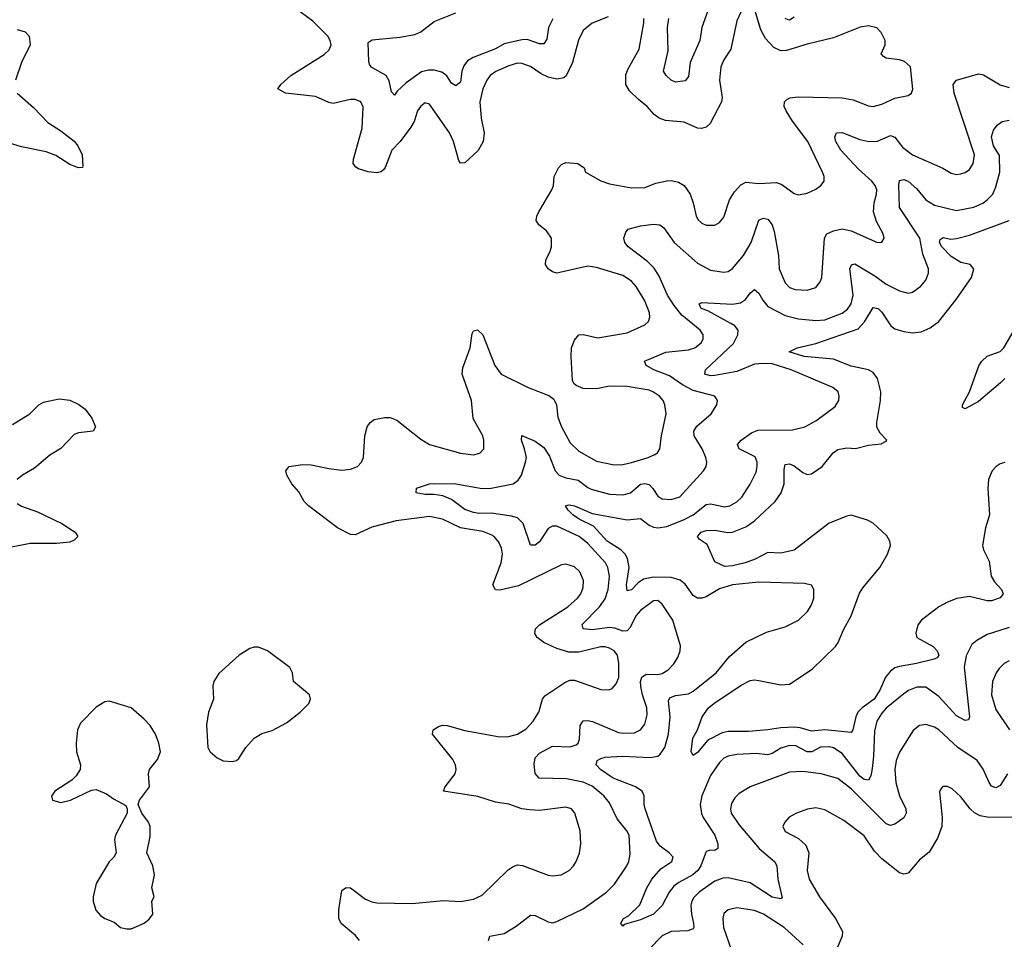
# Model space of a CAD drawing. Header units: inches. Extents: x 1843162 to 1959474, y 907081 to 1016326.
# Tile 557 of 656: x 1933882 to 1938368, y 954216 to 958405. Entities that reach past the tile are written whole.
import ezdxf

# ---------------------------------------------------------------- set-up
doc = ezdxf.new("R2010")
doc.units = ezdxf.units.IN
doc.header["$MEASUREMENT"] = 0
doc.layers.add('B9935', color=7, linetype='Continuous')

msp = doc.modelspace()

# ---------------------------------------------------------------- linework, layer by layer
at = {"layer": 'B9935', "color": 5}
for points, elevation in [([(1935431.1, 954210), (1935412.7, 954232.7), (1935347.2, 954287.2), (1935336.4, 954310), (1935336.4, 954350), (1935350, 954438.8), (1935370, 954452.4), (1935390, 954450.3), (1935458.2, 954398.2), (1935486.2, 954386.2), (1935510, 954382.4), (1935670, 954379.2), (1935813.2, 954393.2), (1935890, 954388.4), (1935950, 954399.1), (1935990, 954416.5), (1936107.6, 954532.4), (1936130, 954548), (1936150, 954554.7), (1936172.7, 954552.7), (1936290, 954507.9), (1936310, 954505.2), (1936349.8, 954510.2), (1936385.1, 954530), (1936405.6, 954550), (1936418, 954570), (1936432.1, 954607.9), (1936438.5, 954650), (1936435.3, 954710), (1936411, 954790), (1936395.6, 954810), (1936370, 954818), (1936250, 954802.9), (1936205.1, 954805.1), (1936170, 954810.7), (1936111.2, 954831.2), (1936050, 954840.7), (1935970, 954866.1), (1935812.7, 954890), (1935820.9, 954910), (1935865.8, 954970), (1935870.8, 954990), (1935867.5, 955010), (1935855.4, 955035.4), (1935762.9, 955150), (1935766.6, 955170), (1935793, 955187), (1935810, 955191.7), (1935830, 955190.2), (1935910, 955166.7), (1936070, 955138.4), (1936110, 955139.7), (1936150, 955150.2), (1936190, 955174.3), (1936220.9, 955210), (1936247.6, 955250), (1936264.2, 955310), (1936274.5, 955325.5), (1936370, 955388.2), (1936390, 955395.9), (1936410, 955396.2), (1936530, 955354.4), (1936568.5, 955351.5), (1936581.6, 955358.4), (1936600, 955380), (1936611.3, 955408.7), (1936612.5, 955472.5), (1936605.3, 955510), (1936591, 955530), (1936570, 955542.6), (1936550, 955548.3), (1936530, 955547.9), (1936430, 955524.5), (1936384.4, 955524.4), (1936330, 955540.3), (1936270, 955567.8), (1936239.8, 955590), (1936228.5, 955608.5), (1936232.2, 955630), (1936250, 955648.5), (1936379.7, 955730), (1936424, 955770), (1936438.2, 955790), (1936450, 955818.8), (1936451.4, 955850), (1936434.2, 955890), (1936410, 955912.3), (1936370, 955925.4), (1936350, 955922.3), (1936154.3, 955825.7), (1936070, 955806.3), (1936050, 955807.6), (1936037.7, 955830), (1936075.4, 955930), (1936082.2, 955970), (1936077, 955997), (1936065, 956025), (1936043.5, 956050), (1936030, 956058.4), (1935992.8, 956072.8), (1935890, 956090.8), (1935808.2, 956130), (1935750, 956142), (1935597.9, 956122.1), (1935487.3, 956092.7), (1935410, 956057.8), (1935390, 956059.5), (1935330, 956090.4), (1935198, 956190), (1935177.8, 956210), (1935153.5, 956253.5), (1935122.6, 956290), (1935098.7, 956330), (1935094.5, 956350), (1935109.8, 956370.2), (1935170, 956379), (1935210, 956377.6), (1935290, 956360.7), (1935350, 956353.6), (1935390, 956357.3), (1935422, 956370), (1935439.7, 956390), (1935448.7, 956411.3), (1935454, 956510), (1935464.7, 956550), (1935479.6, 956570), (1935496.6, 956583.4), (1935546.5, 956593.5), (1935570, 956592.6), (1935600.4, 956580.4), (1935710, 956494.3), (1935750, 956469.1), (1935891.3, 956430), (1935950, 956422.7), (1935979.3, 956430), (1935997.6, 956450), (1935997.4, 956490), (1935992.4, 956510), (1935948.2, 956588.2), (1935940.3, 956670), (1935898.4, 956790), (1935900.7, 956819.3), (1935934.2, 956910), (1935944.4, 956975.6), (1935950, 956987.7), (1935968.5, 956991.5), (1935992.9, 956970), (1936047.3, 956830), (1936076.4, 956790), (1936198.8, 956730), (1936293.7, 956693.7), (1936316.4, 956676.4), (1936328, 956650), (1936333.8, 956593.8), (1936350.4, 956550), (1936390, 956477.4), (1936430, 956439.7), (1936510, 956394.5), (1936590, 956377.7), (1936630, 956379.4), (1936670, 956388), (1936746, 956410), (1936776.3, 956423.7), (1936787.6, 956432.4), (1936798.3, 956450), (1936805.8, 956510), (1936827.3, 956610), (1936822.2, 956650), (1936813.8, 956670), (1936796.8, 956690), (1936770, 956708.9), (1936750, 956716.8), (1936650, 956733.6), (1936570, 956736), (1936510, 956723.5), (1936450, 956725.4), (1936418, 956738), (1936407, 956747), (1936401.1, 956761.1), (1936394.5, 956870), (1936396.8, 956910), (1936410, 956945.5), (1936430, 956968.7), (1936450, 956970.3), (1936516.2, 956956.2), (1936650, 956978), (1936730, 957015.3), (1936747.6, 957030), (1936753.5, 957050), (1936751.9, 957070), (1936730, 957124.5), (1936691.1, 957190), (1936670, 957214), (1936630, 957239.8), (1936510, 957275.3), (1936470, 957281.4), (1936330, 957250.7), (1936310, 957256.8), (1936289.7, 957270), (1936281.7, 957281.7), (1936277.6, 957290), (1936278.9, 957310), (1936299.8, 957350), (1936305.3, 957370), (1936305.4, 957410), (1936282.3, 957442.3), (1936248, 957470), (1936234.7, 957490), (1936237.8, 957510), (1936247.9, 957530), (1936306.5, 957630), (1936313.5, 957650), (1936318, 957690), (1936337, 957730), (1936350, 957744.9), (1936370, 957753.7), (1936424.7, 957750), (1936453.4, 957730), (1936460.5, 957710), (1936530, 957670.2), (1936570, 957657.2), (1936670, 957638.5), (1936730, 957640.8), (1936780, 957660), (1936830, 957671.2), (1936850, 957672.2), (1936884.3, 957664.3), (1936910.3, 957650), (1936937.6, 957610), (1936950.9, 957570.9), (1936963.6, 957510), (1936973, 957493), (1936990, 957478), (1937010, 957469), (1937050, 957468.9), (1937070, 957480.4), (1937090, 957504.9), (1937115.9, 957584.1), (1937139.1, 957620.9), (1937167.9, 957652.1), (1937190, 957664.1), (1937250, 957659.3), (1937330, 957662.7), (1937354.1, 957654.1), (1937410, 957613.7), (1937430, 957607), (1937470, 957614.4), (1937510, 957632.7), (1937532, 957650), (1937547.3, 957670), (1937547.8, 957690), (1937539.7, 957710), (1937473.2, 957850), (1937403.2, 957943.2), (1937373.7, 957990), (1937365, 958010), (1937366, 958030), (1937378, 958042), (1937391.3, 958048.7), (1937430, 958053.6), (1937629.2, 958049.2), (1937679.7, 958039.7), (1937750, 958011.8), (1937770, 958009.1), (1937810, 958019.6), (1937870, 958047.7), (1937930, 958059.1), (1937945.2, 958070), (1937951.6, 958088.4), (1937940.9, 958190), (1937914, 958214), (1937890, 958222.3), (1937829.8, 958229.8), (1937817.1, 958237.1), (1937807.6, 958250), (1937825.4, 958290), (1937824.7, 958310), (1937807.2, 958347.2), (1937787.1, 958367.1), (1937750, 958377.4), (1937711.3, 958371.3), (1937590, 958322), (1937470, 958293.8), (1937375.3, 958264.7), (1937350, 958263.2), (1937317.9, 958277.9), (1937279.5, 958319.5), (1937258.2, 958358.2), (1937230, 958454)], 580), ([(1936562.6, 958417.3), (1936490, 958388.6), (1936450, 958356.3), (1936428.6, 958311.4), (1936400.7, 958210), (1936371.4, 958148.6), (1936360.6, 958139.4), (1936330, 958134.2), (1936290, 958143.4), (1936258.3, 958158.3), (1936210, 958192.2), (1936170, 958206), (1936150, 958206.1), (1936110, 958195), (1936051.8, 958168.2), (1936025.8, 958150), (1936010.1, 958129.9), (1935992.8, 958090), (1935978.8, 958030), (1935984.1, 957955.9), (1935998, 957890), (1935994.3, 957850), (1935971.6, 957808.4), (1935910, 957752.3), (1935890, 957751.5), (1935882.7, 957762.7), (1935859.4, 957850), (1935839.9, 957890), (1935750, 958019.5), (1935730, 958025.6), (1935710, 958011.1), (1935694.9, 957990), (1935679.4, 957940.6), (1935664.9, 957915.1), (1935616.1, 957850), (1935578.1, 957810), (1935548, 957732), (1935539.5, 957720.5), (1935528.8, 957711.2), (1935510, 957707.3), (1935470, 957712.3), (1935425.4, 957725.4), (1935413.2, 957733.2), (1935401.5, 957750), (1935403.4, 957770), (1935443.2, 957910), (1935446.9, 958006.9), (1935436, 958030), (1935410, 958040.7), (1935390, 958040.6), (1935310, 958023.2), (1935290, 958027.6), (1935230, 958055.6), (1935093.2, 958070), (1935058.4, 958090), (1935071.3, 958110), (1935117.7, 958150), (1935270, 958246.5), (1935292.3, 958267.7), (1935301.4, 958290), (1935297.3, 958310), (1935286.5, 958330), (1935217.9, 958397.9), (1935160, 958440)], 580), ([(1936311.6, 958408.4), (1936291.9, 958370), (1936283.6, 958316.4), (1936270, 958294.2), (1936250, 958294.9), (1936194.2, 958314.2), (1936170, 958313.8), (1936090, 958294.6), (1936050, 958271.9), (1935947.6, 958232.4), (1935922.9, 958217.1), (1935905.3, 958194.7), (1935896.8, 958170), (1935890, 958120.7), (1935870, 958103.5), (1935850, 958116.4), (1935828.5, 958148.5), (1935805.6, 958165.6), (1935770, 958175.5), (1935745.1, 958174.9), (1935713.1, 958166.9), (1935642.4, 958117.6), (1935601.4, 958078.6), (1935590, 958061.2), (1935576.2, 958076.2), (1935565.8, 958125.8), (1935551.6, 958150), (1935486.8, 958186.8), (1935477.4, 958197.4), (1935472.5, 958212.5), (1935470, 958301), (1935487.4, 958312.6), (1935614.4, 958325.6), (1935682, 958338), (1935710, 958349.2), (1935770, 958396.1), (1935870, 958436.2)], 560), ([(1937170, 958442.7), (1937150, 958399.3), (1937121.5, 958270), (1937090, 958222), (1937076.1, 958190), (1937070.2, 958130), (1937082.8, 958050), (1937080.3, 958030), (1937027.3, 957932.7), (1937010, 957915.5), (1936988.9, 957908.9), (1936970, 957910.7), (1936910, 957938.4), (1936824.9, 957944.9), (1936795.8, 957955.8), (1936772.4, 957972.4), (1936740.4, 958010), (1936701, 958041), (1936661.1, 958081.1), (1936643.9, 958110), (1936644.1, 958155.9), (1936655.3, 958184.7), (1936703.9, 958270), (1936726, 958390), (1936725.4, 958410)], 580), ([(1937019.1, 958450), (1936990.7, 958370), (1936980.8, 958310), (1936937.3, 958210), (1936930, 958146), (1936914.3, 958125.7), (1936870, 958119.8), (1936850, 958129.7), (1936827.8, 958150), (1936816, 958170), (1936836.8, 958263.2), (1936834.3, 958370), (1936840.1, 958410)], 560), ([(1937410, 958415.6), (1937390, 958403), (1937383.8, 958403.8), (1937369.2, 958410)], 560), ([(1933870, 958359.6), (1933907.3, 958350), (1933925.5, 958330), (1933930.4, 958290), (1933890, 958209.6), (1933863, 958130)], 580), ([(1936018, 954210), (1936024, 954230), (1936090, 954242.4), (1936144.6, 954275.4), (1936210, 954325.3), (1936230, 954324.2), (1936290, 954296.1), (1936310, 954291.3), (1936330, 954296.9), (1936450, 954355.3), (1936555.8, 954430), (1936592.5, 954467.5), (1936648.7, 954550), (1936657.6, 954570), (1936663.3, 954603.3), (1936658.3, 954690), (1936648.5, 954710), (1936604.3, 954764.3), (1936570, 954836.9), (1936542.9, 954870), (1936490, 954913.7), (1936450, 954931.7), (1936373, 954947), (1936249.3, 954949.3), (1936230, 954971.5), (1936225.8, 955014.2), (1936230, 955043.1), (1936250, 955064.4), (1936310, 955095.4), (1936390, 955092.5), (1936417.6, 955102.4), (1936427.1, 955110), (1936433.1, 955126.9), (1936435.8, 955190), (1936450, 955211.1), (1936470, 955213), (1936492.6, 955207.4), (1936610, 955157.9), (1936630, 955154.5), (1936684, 955156), (1936710, 955169.3), (1936730, 955196.5), (1936741.7, 955238.3), (1936738.8, 955270), (1936719, 955330), (1936712.1, 955367.9), (1936711.1, 955390), (1936717, 955410), (1936736.9, 955423.1), (1936790, 955422.7), (1936810, 955426.9), (1936836.8, 955443.2), (1936862.8, 955470), (1936880.8, 955499.2), (1936891.6, 955530), (1936892.3, 955552.3), (1936858, 955670), (1936810, 955742.6), (1936790, 955758.8), (1936770, 955758), (1936710, 955713.4), (1936690, 955689.8), (1936663.8, 955636.2), (1936650, 955621.6), (1936630, 955620.1), (1936593.5, 955633.5), (1936570, 955636.4), (1936490, 955625.1), (1936449.7, 955630), (1936445.6, 955650), (1936524.2, 955730), (1936550, 955767.3), (1936563.9, 955810), (1936568.8, 955870), (1936562, 955910), (1936551.2, 955930), (1936470, 956019.3), (1936431.4, 956050), (1936330, 956097.1), (1936310, 956098.5), (1936290, 956087.1), (1936250, 956027.1), (1936230, 956010.8), (1936210, 956011.1), (1936175.8, 956110), (1936150, 956135), (1936123.5, 956143.5), (1936030, 956156.6), (1935975.9, 956155.9), (1935950, 956160.4), (1935910, 956174.3), (1935850, 956219.5), (1935810, 956236.5), (1935770, 956242.2), (1935730, 956241.6), (1935689.3, 956250), (1935689.7, 956270.2), (1935749, 956290), (1935770, 956292.6), (1935870, 956291.3), (1935990, 956269.5), (1936030.8, 956270.8), (1936131.1, 956290), (1936153.2, 956306.8), (1936168.3, 956330), (1936187.4, 956390), (1936190.6, 956410), (1936182.6, 956450), (1936167.9, 956490), (1936170, 956510.3), (1936230, 956485.6), (1936270, 956456.8), (1936296.3, 956416.3), (1936322.1, 956350), (1936340.7, 956330), (1936370, 956318.1), (1936427.3, 956307.3), (1936470, 956273.8), (1936486.4, 956266.4), (1936570, 956244), (1936630, 956240.1), (1936665.7, 956250), (1936710, 956288.9), (1936730, 956292.4), (1936750, 956287.2), (1936767.2, 956270), (1936790, 956234.9), (1936810, 956222.3), (1936850, 956218.5), (1936890, 956232.1), (1936998.3, 956350), (1937009.8, 956370), (1937012.9, 956390), (1937008.9, 956410), (1936991.5, 956450), (1936955.4, 956510), (1936953.8, 956530), (1936967.1, 956552.9), (1937032.6, 956610), (1937058, 956650), (1937061.6, 956670), (1937049.4, 956690), (1936950, 956715.1), (1936901.6, 956741.6), (1936842.5, 956782.5), (1936771.5, 956810), (1936735.8, 956830), (1936729.5, 956850), (1936826.3, 956890), (1936930, 956901.5), (1936958.7, 956910), (1936986.9, 956933.1), (1936995.5, 956950), (1936995.5, 956970), (1936981.8, 956990), (1936898.9, 957058.9), (1936863.3, 957103.3), (1936833.9, 957150), (1936796.4, 957236.5), (1936773.5, 957273.5), (1936742.9, 957302.9), (1936654, 957370), (1936639.5, 957390), (1936635.1, 957410), (1936643.3, 957436.7), (1936654, 957450), (1936710, 957466.3), (1936770, 957472.8), (1936799.1, 957470), (1936817.3, 957457.3), (1936864.1, 957390), (1936970, 957296), (1937030, 957264.3), (1937090, 957254.4), (1937110, 957257.7), (1937130, 957271.4), (1937180.2, 957330), (1937214.6, 957390), (1937250, 957492.2), (1937270, 957501.1), (1937290, 957496.5), (1937310, 957470.4), (1937319.7, 957439.7), (1937339.5, 957330), (1937341.8, 957270), (1937370, 957205.7), (1937390, 957185.2), (1937415.6, 957175.6), (1937470, 957172.9), (1937510, 957185.5), (1937529.7, 957210), (1937536.2, 957230), (1937548.2, 957410), (1937559.7, 957430), (1937590, 957443.7), (1937630, 957451.7), (1937670, 957443.2), (1937790, 957390.4), (1937810, 957390.8), (1937820.7, 957410), (1937816.9, 957430), (1937785.6, 957485.6), (1937771.9, 957530), (1937774.6, 957570), (1937786.5, 957610), (1937787.1, 957630), (1937779.5, 957650), (1937764.2, 957670), (1937704, 957724), (1937622.6, 957810), (1937600.3, 957850), (1937595.6, 957870), (1937603.7, 957890), (1937630, 957891), (1937710, 957859.8), (1937750.5, 957849.5), (1937790, 957850.8), (1937850, 957878), (1937870, 957870.2), (1937904.1, 957824.1), (1937950, 957788.6), (1938088.2, 957728.2), (1938125.7, 957705.7), (1938150, 957700.2), (1938170, 957702.2), (1938190, 957708.2), (1938210, 957722.3), (1938226, 957750), (1938232, 957790), (1938139.3, 958070), (1938135.6, 958110), (1938150, 958130.1), (1938250, 958157.6), (1938273.4, 958153.4), (1938350, 958107.5), (1938390, 958096.5)], 560), ([(1933870, 958070.4), (1933945.2, 958005.2), (1934010, 957937), (1934070, 957898.3), (1934130, 957851.6), (1934146.7, 957830), (1934166.5, 957790), (1934170, 957738), (1934167.7, 957732.3), (1934150.3, 957729.7), (1934110, 957745.2), (1934046.7, 957786.7), (1934002.7, 957802.7), (1933890, 957826.4), (1933790, 957855.5)], 580), ([(1938390, 955636.8), (1938290, 955604.5), (1938242.5, 955577.5), (1938220.6, 955559.4), (1938193.6, 955506.4), (1938185.2, 955454.8), (1938210.2, 955229.8), (1938204.9, 955215.1), (1938190, 955212.1), (1938150, 955233.9), (1938070, 955321.4), (1938010, 955364.6), (1937970, 955364), (1937931.3, 955348.7), (1937910, 955334.6), (1937830, 955268.2), (1937810, 955246.3), (1937786.8, 955210), (1937776, 955164), (1937772.3, 955050), (1937765.5, 954994.5), (1937759.3, 954960.7), (1937750, 954941), (1937730, 954943.4), (1937710, 954959.2), (1937630, 955062.8), (1937590, 955088.1), (1937570, 955093.3), (1937530, 955090.4), (1937490.7, 955069.3), (1937470, 955069.1), (1937417.7, 955097.7), (1937390, 955099), (1937350, 955085.9), (1937310, 955062.1), (1937290, 955056.9), (1937237.2, 955062.8), (1937150, 955057), (1937110, 955050.6), (1937090, 955040.3), (1937070, 955020.8), (1937030, 954962.7), (1936989.6, 954870), (1936982, 954830), (1936988.5, 954788.5), (1936996.2, 954770), (1937049.4, 954690), (1937063.5, 954650), (1937063.7, 954630), (1937050, 954620.9), (1937030, 954622.2), (1937010, 954616.4), (1936985, 954550), (1936972.1, 954530), (1936949.3, 954510), (1936884.9, 954475.1), (1936862.2, 954457.8), (1936841.1, 954430), (1936810, 954369.6), (1936770.4, 954330), (1936710, 954305.3), (1936636.8, 954283.2), (1936630, 954275.3), (1936621.2, 954290), (1936633.2, 954310), (1936656.6, 954323.4), (1936707.3, 954372.7), (1936739.2, 954450), (1936762.8, 954490), (1936802.8, 954537.2), (1936853.1, 954570), (1936859.3, 954590), (1936841.5, 954610), (1936799.7, 954639.7), (1936783.2, 954663.2), (1936732.1, 954810), (1936727.1, 954830), (1936726.6, 954870), (1936718, 954890), (1936688.5, 954910), (1936586.2, 954950), (1936528.1, 954990), (1936508.7, 955010), (1936512.6, 955030), (1936530, 955040.2), (1936550, 955044.8), (1936630, 955050.6), (1936755.3, 955044.7), (1936789.3, 955050.7), (1936800.9, 955059.1), (1936821.4, 955090), (1936838.4, 955150), (1936845.4, 955230), (1936838, 955302), (1936843.9, 955316.1), (1936870, 955325.7), (1936930, 955334.2), (1936950, 955345.7), (1937055.3, 955430), (1937116.4, 955503.6), (1937190.8, 955569.2), (1937284.4, 955615.6), (1937370, 955638.9), (1937430, 955670.3), (1937471.4, 955708.6), (1937490, 955739.1), (1937499.7, 955770), (1937499.6, 955810), (1937489.6, 955829.6), (1937457.2, 955837.3), (1937250, 955842), (1937130, 955830.6), (1937070, 955812.9), (1937010, 955776), (1936990, 955769.2), (1936970, 955769.9), (1936950, 955782.2), (1936914.1, 955834.1), (1936892, 955852), (1936850, 955863.2), (1936770, 955865.1), (1936723.7, 955856.3), (1936700.3, 955839.7), (1936670, 955808), (1936650, 955803.6), (1936647.5, 955830), (1936659.2, 955910), (1936651.8, 955950), (1936640.4, 955970), (1936621, 955990), (1936558.8, 956030), (1936497.2, 956097.2), (1936431.1, 956130), (1936402.8, 956150), (1936380.4, 956170), (1936369.6, 956190), (1936385.3, 956194.7), (1936409.8, 956190.2), (1936490, 956156.1), (1936650, 956126.1), (1936710, 956132.7), (1936750, 956103), (1936770, 956092.6), (1936790, 956089.5), (1936830, 956095.7), (1936910, 956127.4), (1936951.2, 956150), (1937010, 956196.6), (1937030, 956200.1), (1937094.3, 956185.7), (1937117, 956190), (1937150, 956208), (1937172.9, 956230), (1937210.4, 956289.6), (1937236.9, 956343.1), (1937242.9, 956370), (1937241.8, 956390), (1937233.2, 956413.2), (1937160.4, 956450), (1937153.1, 956470), (1937169.7, 956490), (1937217, 956523), (1937245.5, 956534.5), (1937403.1, 956536.9), (1937459.5, 956550), (1937510, 956577.3), (1937597.8, 956642.2), (1937614, 956670), (1937615.8, 956690), (1937611.2, 956710), (1937587, 956730), (1937397.8, 956810), (1937310, 956836.9), (1937270, 956839.3), (1937230, 956835), (1937150, 956802.2), (1937050, 956783.4), (1937030, 956782.3), (1937003.1, 956790), (1937006.4, 956810), (1937133.8, 956930), (1937154, 956970), (1937155.2, 956990), (1937140.3, 957010), (1937121.6, 957021.6), (1937018, 957078), (1936987.6, 957090), (1936978.4, 957110), (1936990, 957116.9), (1937129.1, 957109.1), (1937165.5, 957114.5), (1937189, 957130), (1937210, 957159.1), (1937230, 957175.2), (1937250, 957159.6), (1937267.4, 957127.4), (1937290, 957098.7), (1937370, 957057.8), (1937430, 957042.7), (1937510, 957034.4), (1937550, 957037.6), (1937630, 957067.5), (1937653.5, 957086.5), (1937669.9, 957110.1), (1937678.8, 957150), (1937665, 957270), (1937671.8, 957288.2), (1937687.5, 957292.5), (1937777.5, 957237.5), (1937830, 957199.5), (1937890, 957169.2), (1937930, 957159.6), (1937950, 957164), (1937988.4, 957191.6), (1938010, 957218), (1938023.5, 957250), (1938023.2, 957270), (1937997, 957337), (1937983.6, 957410), (1937890.5, 957550), (1937886.9, 957653.1), (1937890, 957672), (1937910, 957677.1), (1937930, 957669.2), (1937970, 957633.7), (1938010, 957584), (1938050, 957559.5), (1938150, 957535.2), (1938230, 957551), (1938270, 957569.3), (1938290, 957584.7), (1938315.3, 957610), (1938330, 957643.8), (1938347.9, 957710), (1938346.6, 957786.6), (1938319.6, 957830), (1938309.2, 957870.8), (1938318.5, 957901.5), (1938336.3, 957923.7), (1938358.7, 957941.3), (1938390, 957947.1)], 540), ([(1938370, 956388.4), (1938350, 956381), (1938330.7, 956369.3), (1938312.3, 956350), (1938295.8, 956310), (1938293.6, 956270), (1938300.4, 956150), (1938282.6, 956090), (1938269.4, 956010), (1938272.7, 955990), (1938298.8, 955938.8), (1938308.1, 955870), (1938324.2, 955844.2), (1938355.2, 955810), (1938362.2, 955790), (1938350, 955771.2), (1938310, 955757.6), (1938290, 955757), (1938210, 955778.1), (1938151.8, 955768.2), (1938110, 955752.3), (1938070, 955729.8), (1937990.3, 955670), (1937976.1, 955650), (1937969.1, 955630), (1937964.9, 955610), (1937970.3, 955590.2), (1938044.4, 955550), (1938062.7, 955530), (1938070, 955509.6), (1938061.6, 955498.4), (1938048.1, 955491.9), (1937968.1, 955471.9), (1937890, 955458.5), (1937870, 955451.8), (1937850, 955437.5), (1937827.5, 955410), (1937801.3, 955350), (1937775.3, 955310), (1937720.7, 955270), (1937700.9, 955250), (1937692.1, 955230), (1937678.5, 955170), (1937670, 955158), (1937550, 955169.3), (1937490, 955164), (1937438.8, 955178.8), (1937410, 955182.3), (1937350, 955179.7), (1937290, 955169.4), (1937202.3, 955162.3), (1937110, 955162.8), (1937083, 955157), (1937017.5, 955122.5), (1936970, 955066.9), (1936950, 955052.7), (1936941.3, 955070), (1936948.5, 955131.5), (1936969.7, 955170), (1936991.5, 955230), (1937021, 955270), (1937044.4, 955290), (1937170, 955373.2), (1937210, 955394.2), (1937230, 955398), (1937250, 955395.5), (1937350, 955374.7), (1937390, 955378.2), (1937492.9, 955447), (1937598.8, 955550), (1937611.8, 955568.2), (1937634.8, 955625.2), (1937670, 955688.9), (1937708.1, 955791.9), (1937723.4, 955816.6), (1937800.3, 955910), (1937835.3, 955970), (1937849.7, 956010), (1937846.3, 956030), (1937833.5, 956053.5), (1937770.9, 956110.9), (1937745.1, 956125.1), (1937670, 956147.3), (1937650, 956143.5), (1937570, 956111.8), (1937410, 955989.1), (1937350, 955974.4), (1937290, 955977.1), (1937232.8, 955947.2), (1937187.8, 955930), (1937130, 955916.7), (1937094.8, 955914.8), (1937050, 955935.6), (1937014.5, 956014.5), (1936978, 956038), (1936969.7, 956050), (1936986.9, 956070), (1937010, 956078.4), (1937050, 956079.8), (1937109, 956069), (1937130, 956070.7), (1937190, 956094.1), (1937230, 956121.9), (1937324.7, 956210), (1937350.8, 956249.2), (1937365.9, 956290), (1937364.8, 956355.2), (1937370, 956378.4), (1937390, 956381.3), (1937410, 956372), (1937450, 956341.6), (1937470, 956333.4), (1937490, 956336.2), (1937538.7, 956370), (1937587.8, 956432.2), (1937610, 956446.9), (1937650, 956455), (1937690, 956452.1), (1937750, 956466.4), (1937807, 956473), (1937830, 956484.7), (1937833.2, 956490), (1937801.8, 956521.8), (1937788.1, 956548.1), (1937787.3, 956570), (1937804.5, 956670), (1937805.9, 956710), (1937790.6, 956770), (1937770, 956797.8), (1937749.6, 956810), (1937670, 956827.1), (1937590, 956859.2), (1937456, 956870), (1937387.7, 956892.3), (1937424, 956910), (1937510, 956929.4), (1937702.6, 956997.4), (1937731.9, 957028.1), (1937770, 957093.4), (1937792.8, 957090), (1937810, 957072), (1937851, 957010), (1937870, 956996.8), (1937910, 956984.1), (1937950, 956978.3), (1937990, 956983.2), (1938030, 957001), (1938069.8, 957030), (1938149, 957130), (1938218.7, 957230), (1938229.7, 957270), (1938212, 957290), (1938170, 957298.5), (1938125.8, 957325.8), (1938083.2, 957370), (1938073.1, 957390), (1938075.8, 957404.2), (1938090, 957412), (1938125, 957405), (1938150, 957407.5), (1938210, 957423.8), (1938389.7, 957490)], 520), ([(1938370, 956769.8), (1938350.2, 956750), (1938250, 956666.3), (1938190, 956632.7), (1938178, 956638), (1938177, 956650), (1938209.6, 956710), (1938251.4, 956828.6), (1938265.1, 956850), (1938290, 956872.4), (1938350, 956893.4), (1938365.4, 956910), (1938413.3, 956990)], 480), ([(1933850, 956560.8), (1933927.8, 956610), (1933969.2, 956650.8), (1933990, 956662.2), (1934062.4, 956677.6), (1934110, 956671.6), (1934152.2, 956652.2), (1934180.1, 956630), (1934210.9, 956590), (1934227.1, 956550), (1934216.4, 956530), (1934150, 956523.2), (1934130, 956514.7), (1934070, 956451.3), (1934018.9, 956421.1), (1933950, 956362.2), (1933894.7, 956330), (1933870.2, 956310)], 580), ([(1933870, 956200.9), (1933890, 956189.2), (1933963, 956163), (1934074.2, 956110), (1934134.4, 956070), (1934146.7, 956050), (1934130, 956033.3), (1934110, 956025.6), (1934050, 956019.1), (1933930, 956018.4), (1933830, 955999.2)], 580), ([(1938390, 955483.9), (1938367.7, 955472.3), (1938345, 955450), (1938330.6, 955429.4), (1938314.2, 955390), (1938310.1, 955330), (1938330, 955263.1), (1938391.3, 955170)], 560), ([(1938383.2, 954970), (1938350, 954916.4), (1938330, 954906.4), (1938310, 954913.7), (1938298.4, 954930), (1938271.6, 954991.6), (1938244.5, 955030), (1938155.8, 955090), (1938070, 955169.8), (1938050, 955182.3), (1938010, 955195), (1937981.6, 955190), (1937953.3, 955166.7), (1937891.3, 955068.7), (1937876.1, 955030), (1937869.5, 954990), (1937873.3, 954930), (1937890.1, 954870), (1937919.2, 954810), (1937920.5, 954790), (1937910.1, 954769.9), (1937870, 954740.2), (1937850, 954734.9), (1937830, 954741.8), (1937670, 954901.5), (1937610, 954949), (1937533.2, 954970), (1937450, 954979.5), (1937390, 954977.7), (1937210.1, 954909.9), (1937160.1, 954879.9), (1937140.4, 954859.6), (1937125.3, 954834.7), (1937120.2, 954810), (1937123.5, 954790), (1937158.9, 954738.9), (1937251.6, 954630), (1937320.7, 954570), (1937331, 954550), (1937335.8, 954490), (1937355.3, 954404.8), (1937350, 954399.5), (1937310, 954408.2), (1937210, 954473.2), (1937110, 954495.4), (1937086.2, 954493.8), (1937050, 954480.2), (1936977.6, 954430), (1936953.7, 954406.3), (1936944.3, 954390), (1936940.1, 954370), (1936943.1, 954330), (1936952.8, 954287.2), (1936953.8, 954270), (1936950, 954263.5), (1936926, 954254), (1936850, 954252.1), (1936810, 954231), (1936748.9, 954170)], 560), ([(1938410, 954770.7), (1938290, 954771.6), (1938258.6, 954778.6), (1938232.1, 954792.1), (1938212.1, 954810), (1938170, 954865.1), (1938130, 954902), (1938110, 954911.6), (1938088.6, 954911.4), (1938078.5, 954901.5), (1938072.8, 954887.2), (1938085, 954770), (1938083.5, 954730), (1938063.4, 954676.6), (1938026.5, 954613.5), (1937982.4, 954577.6), (1937930, 954517.4), (1937910, 954512.4), (1937890, 954518), (1937810, 954582.5), (1937777.2, 954617.2), (1937730, 954687.4), (1937636.7, 954756.7), (1937550, 954805.5), (1937510, 954814), (1937471.1, 954808.9), (1937420.7, 954790), (1937388.2, 954771.8), (1937368.2, 954750), (1937359.3, 954730), (1937370, 954707.2), (1937430, 954674.9), (1937464.4, 954644.4), (1937478, 954610), (1937469.4, 954530), (1937478.5, 954490), (1937526.8, 954410), (1937599.4, 954310), (1937631.5, 954251.5), (1937629.2, 954230), (1937603.5, 954170)], 580), ([(1937451.9, 954190), (1937365.2, 954270), (1937270.9, 954330), (1937230, 954347.2), (1937150, 954359.3), (1937110.6, 954350), (1937090, 954333.6), (1937086, 954310), (1937089.2, 954270), (1937124.1, 954170)], 580)]:
    msp.add_lwpolyline(points, dxfattribs=dict(at, elevation=elevation))
at = {"layer": 'B9935', "color": 5, "elevation": 620}
for points in [[(1934970, 955546.6), (1934950, 955546.6), (1934930, 955540.5), (1934882.4, 955510), (1934790, 955427), (1934766.4, 955390), (1934761.6, 955370), (1934764.9, 955310), (1934742.6, 955250), (1934732.8, 955192.8), (1934739.1, 955090), (1934750.7, 955070), (1934782.3, 955042.3), (1934810, 955028.4), (1934850, 955026.4), (1934869.6, 955030.4), (1934880.1, 955039.9), (1934911.8, 955090), (1934950, 955132.7), (1934986, 955154), (1935033.2, 955166.8), (1935098, 955202), (1935159.6, 955250), (1935199.3, 955290), (1935206.6, 955310), (1935202.7, 955330), (1935129.7, 955390), (1935125.1, 955430), (1935113.5, 955453.5), (1935011.8, 955530)], [(1934290, 955300.7), (1934270, 955297), (1934230, 955274), (1934159.2, 955200.8), (1934146, 955170), (1934139.5, 955110), (1934140.3, 955070), (1934159.5, 955010), (1934158.4, 954990), (1934139.4, 954960.6), (1934119.4, 954940.6), (1934042, 954890), (1934027.9, 954867.9), (1934031, 954850), (1934070, 954838.7), (1934113.2, 954850), (1934210, 954895.5), (1934230, 954897.6), (1934278, 954878), (1934310, 954855.5), (1934366, 954826), (1934372, 954810), (1934371.3, 954790), (1934318.8, 954690), (1934314.8, 954670), (1934322, 954610), (1934311.3, 954590), (1934290, 954568.7), (1934230.6, 954470), (1934216.4, 954410), (1934216.4, 954390), (1934228.8, 954348.8), (1934250, 954324), (1934270.5, 954310.5), (1934313.2, 954293.2), (1934342, 954270), (1934370, 954262.8), (1934390, 954264), (1934448.7, 954290), (1934472.1, 954307.9), (1934488.7, 954330), (1934484, 954390), (1934495.3, 954410), (1934484, 954450), (1934496, 954510), (1934489.2, 954550), (1934462, 954610), (1934476.5, 954683.5), (1934477.2, 954730), (1934469.2, 954750), (1934439, 954790), (1934422, 954830), (1934428.7, 954850), (1934473.2, 954910), (1934469.2, 954970), (1934473.2, 954990), (1934510, 955034.8), (1934523.6, 955070), (1934516.9, 955110), (1934500.7, 955150), (1934477, 955190), (1934450, 955219.3), (1934389.6, 955269.6)]]:
    msp.add_lwpolyline(points, close=True, dxfattribs=at)

doc.saveas('drawing.dxf')
